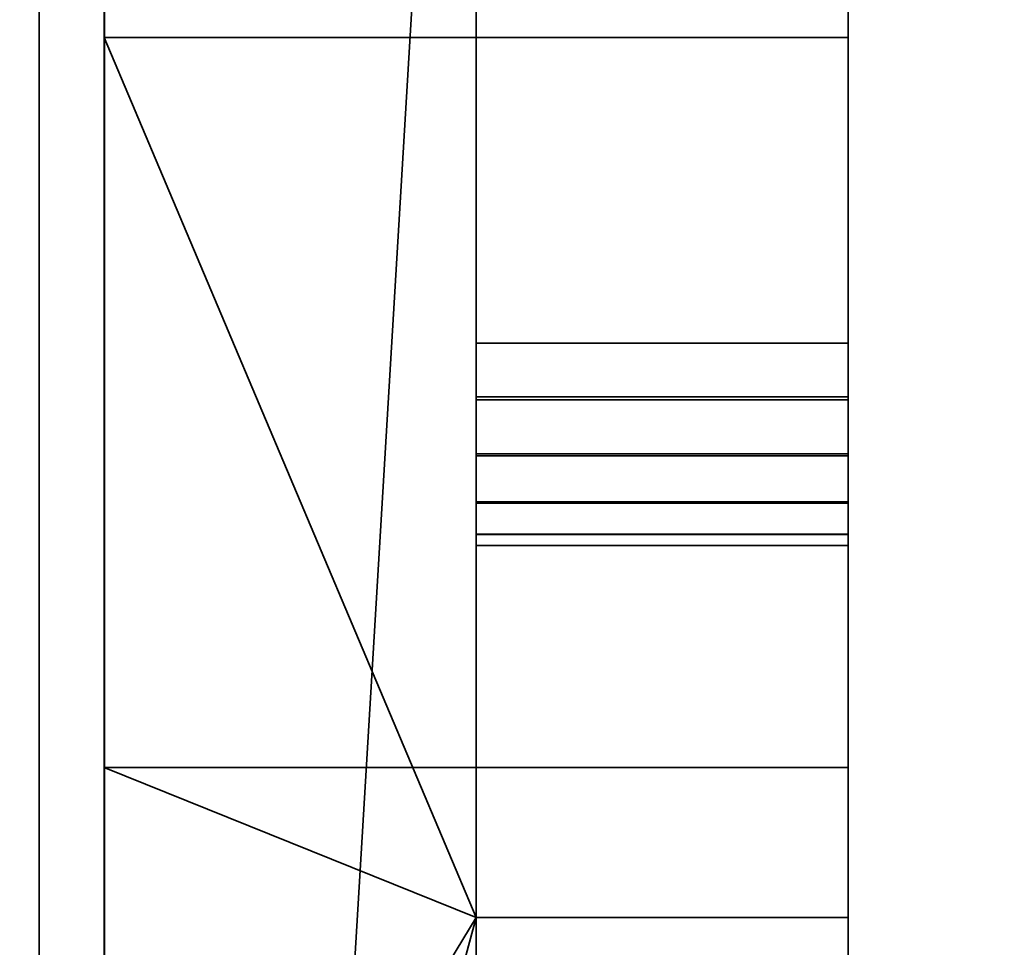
# Model space of a CAD drawing. Header units: millimetres. Extents: x -490 to 6690, y -115 to 132.
# Tile 888 of 1031: x 5476.64 to 5481.94, y 18.39 to 23.38. Entities that reach past the tile are written whole.
import ezdxf

# ---------------------------------------------------------------- set-up
doc = ezdxf.new("R2010")
doc.units = ezdxf.units.MM
doc.layers.add('151', color=7, linetype='Continuous', true_color=0xffffff)

# ---------------------------------------------------------------- blocks, each defined once
blk = doc.blocks.new('UG_SURFACE_332')
at = {"layer": '151', "color": 46, "linetype": 'Continuous', "lineweight": 35}
for points in [[(5479.1002, 34.4568, 1167.6), (5479.1002, 18.55, 1167.6), (5479.1002, 27.7302, 1165.4453), (5479.1002, 28.7698, 1165.4453)], [(5479.1002, 29.2668, 1160.7162), (5479.1002, 28.25, 1160.5), (5479.1002, 18.55, 1158.4001), (5479.1002, 34.4568, 1158.4001)], [(5479.1002, 34.4568, 1167.6), (5481.1001, 34.4568, 1167.6), (5481.1001, 18.55, 1167.6), (5479.1002, 18.55, 1167.6)], [(5479.1002, 18.55, 1158.4001), (5481.1001, 18.55, 1158.4001), (5481.1001, 34.4568, 1158.4001), (5479.1002, 34.4568, 1158.4001)], [(5481.1001, 18.55, 1167.6), (5481.1001, 34.4568, 1167.6), (5481.1001, 30.4993, 1169.6), (5481.1001, 21.35, 1169.6)], [(5481.1001, 21.35, 1156.4), (5481.1001, 30.4993, 1156.4), (5481.1001, 34.4568, 1158.4001), (5481.1001, 18.55, 1158.4001)], [(5479.1002, 31.2191, 1170.7493), (5479.1002, 20.55, 1170.4), (5479.1002, 21.35, 1169.6), (5479.1002, 30.4993, 1169.6)], [(5479.1002, 31.2191, 1170.7493), (5479.1002, 27.2654, 1176.065), (5479.1002, 20.55, 1178.8143), (5479.1002, 20.55, 1170.4)], [(5479.1002, 30.4993, 1156.4), (5479.1002, 21.35, 1156.4), (5479.1002, 20.55, 1155.6), (5479.1002, 31.2191, 1155.2508)], [(5479.1002, 20.55, 1155.6), (5479.1002, 20.55, 1147.1857), (5479.1002, 27.2654, 1149.935), (5479.1002, 31.2191, 1155.2508)], [(5479.1002, 21.35, 1169.6), (5481.1001, 21.35, 1169.6), (5481.1001, 30.4993, 1169.6), (5479.1002, 30.4993, 1169.6)], [(5479.1002, 30.4993, 1156.4), (5481.1001, 30.4993, 1156.4), (5481.1001, 21.35, 1156.4), (5479.1002, 21.35, 1156.4)], [(5477.0999, 29.9271, 1149.7847), (5477.0999, 23.283, 1144.9574), (5477.0999, 27.3664, 1158.8429), (5477.0999, 28.25, 1158.7501)], [(5481.1001, 23.283, 1144.9574), (5477.0999, 23.283, 1144.9574), (5477.0999, 29.9271, 1149.7847), (5481.1001, 29.9271, 1149.7847)], [(5481.1001, 27.2654, 1149.935), (5481.1001, 21.6379, 1146.4393), (5481.1001, 23.283, 1144.9574), (5481.1001, 29.9271, 1149.7847)], [(5477.0999, 19.3563, 1182.3184), (5477.0999, 26.8588, 1178.9781), (5477.0999, 28.25, 1167.25), (5477.0999, 26.5214, 1166.8825)], [(5479.1002, 18.55, 1158.4001), (5479.1002, 28.25, 1160.5), (5479.1002, 27.2332, 1160.7162)], [(5479.1002, 18.55, 1167.6), (5479.1002, 26.7805, 1165.0225), (5479.1002, 27.7302, 1165.4453)], [(5477.0999, 23.283, 1144.9574), (5477.0999, 15.25, 1143.25), (5477.0999, 25.7519, 1159.5616), (5477.0999, 27.3664, 1158.8429)], [(5479.1002, 20.55, 1178.8143), (5479.1002, 27.2654, 1176.065), (5479.1002, 21.6379, 1179.5607)], [(5479.1002, 27.2654, 1176.065), (5481.1001, 27.2654, 1176.065), (5481.1001, 21.6379, 1179.5607), (5479.1002, 21.6379, 1179.5607)], [(5479.1002, 21.6379, 1146.4393), (5479.1002, 27.2654, 1149.935), (5479.1002, 20.55, 1147.1857)], [(5479.1002, 21.6379, 1146.4393), (5481.1001, 21.6379, 1146.4393), (5481.1001, 27.2654, 1149.935), (5479.1002, 27.2654, 1149.935)], [(5479.1002, 27.2332, 1160.7162), (5479.1002, 26.3921, 1161.3271), (5479.1002, 18.55, 1158.4001)], [(5481.1001, 26.8588, 1178.9781), (5481.1001, 19.3563, 1182.3184), (5481.1001, 21.6379, 1179.5607), (5481.1001, 27.2654, 1176.065)], [(5481.1001, 26.8588, 1178.9781), (5477.0999, 26.8588, 1178.9781), (5477.0999, 19.3563, 1182.3184), (5481.1001, 19.3563, 1182.3184)], [(5479.1002, 26.0849, 1164.25), (5479.1002, 26.7805, 1165.0225), (5479.1002, 18.55, 1167.6)], [(5477.0999, 11.1437, 1182.3184), (5477.0999, 19.3563, 1182.3184), (5477.0999, 26.5214, 1166.8825), (5477.0999, 25.0916, 1165.8438)], [(5479.1002, 7.25, 1158.4001), (5479.1002, 18.55, 1158.4001), (5479.1002, 26.3921, 1161.3271), (5479.1002, 25.8724, 1162.2275)], [(5479.1002, 18.55, 1167.6), (5479.1002, 7.25, 1158.4001), (5479.1002, 25.7637, 1163.2613), (5479.1002, 26.0849, 1164.25)], [(5479.1002, 7.25, 1158.4001), (5479.1002, 25.8724, 1162.2275), (5479.1002, 25.7637, 1163.2613)], [(5477.0999, 24.5694, 1160.875), (5477.0999, 25.7519, 1159.5616), (5477.0999, 15.25, 1143.25), (5477.0999, 7.217, 1144.9574)], [(5477.0999, 3.6412, 1178.9781), (5477.0999, 11.1437, 1182.3184), (5477.0999, 25.0916, 1165.8438), (5477.0999, 24.208, 1164.3133)], [(5477.0999, 0.5729, 1149.7847), (5477.0999, -3.5334, 1156.8969), (5477.0999, 24.0233, 1162.5557), (5477.0999, 24.5694, 1160.875)], [(5477.0999, 7.217, 1144.9574), (5477.0999, 0.5729, 1149.7847), (5477.0999, 24.5694, 1160.875)], [(5477.0999, 24.208, 1164.3133), (5477.0999, -1.854, 1172.875), (5477.0999, 3.6412, 1178.9781)], [(5477.0999, -4.3918, 1165.0645), (5477.0999, -1.854, 1172.875), (5477.0999, 24.208, 1164.3133), (5477.0999, 24.0233, 1162.5557)], [(5477.0999, 24.0233, 1162.5557), (5477.0999, -3.5334, 1156.8969), (5477.0999, -4.3918, 1165.0645)], [(5477.0999, 15.25, 1143.25), (5477.0999, 23.283, 1144.9574), (5479.1002, 18.55, 1143.5276)], [(5477.0999, 23.283, 1144.9574), (5481.1001, 23.283, 1144.9574), (5481.1001, 18.55, 1143.5276), (5479.1002, 18.55, 1143.5276)], [(5481.1001, 21.6379, 1146.4393), (5481.1001, 21.3343, 1146.3858), (5481.1001, 18.55, 1143.5276), (5481.1001, 23.283, 1144.9574)], [(5479.1002, 20.55, 1178.8143), (5479.1002, 21.6379, 1179.5607), (5479.1002, 21.3343, 1179.6142), (5479.1002, 21.033, 1179.5489)], [(5479.1002, 21.6379, 1179.5607), (5481.1001, 21.6379, 1179.5607), (5481.1001, 21.3343, 1179.6142), (5479.1002, 21.3343, 1179.6142)], [(5479.1002, 21.033, 1146.4511), (5479.1002, 21.3343, 1146.3858), (5479.1002, 21.6379, 1146.4393), (5479.1002, 20.55, 1147.1857)], [(5479.1002, 21.3343, 1146.3858), (5481.1001, 21.3343, 1146.3858), (5481.1001, 21.6379, 1146.4393), (5479.1002, 21.6379, 1146.4393)], [(5481.1001, 19.3563, 1182.3184), (5481.1001, 21.3343, 1179.6142), (5481.1001, 21.6379, 1179.5607)], [(5479.1002, 21.0439, 1169.6609), (5479.1002, 21.35, 1169.6), (5479.1002, 20.55, 1170.4)], [(5479.1002, 21.0439, 1169.6609), (5481.1001, 21.0439, 1169.6609), (5481.1001, 21.35, 1169.6), (5479.1002, 21.35, 1169.6)], [(5479.1002, 20.55, 1155.6), (5479.1002, 21.35, 1156.4), (5479.1002, 21.0439, 1156.339)], [(5479.1002, 21.35, 1156.4), (5481.1001, 21.35, 1156.4), (5481.1001, 21.0439, 1156.339), (5479.1002, 21.0439, 1156.339)], [(5481.1001, 21.35, 1169.6), (5481.1001, 21.0439, 1169.6609), (5481.1001, 18.55, 1167.6)], [(5481.1001, 18.55, 1158.4001), (5481.1001, 21.0439, 1156.339), (5481.1001, 21.35, 1156.4)], [(5479.1002, 21.3343, 1179.6142), (5481.1001, 21.3343, 1179.6142), (5481.1001, 21.033, 1179.5489), (5479.1002, 21.033, 1179.5489)], [(5479.1002, 21.033, 1146.4511), (5481.1001, 21.033, 1146.4511), (5481.1001, 21.3343, 1146.3858), (5479.1002, 21.3343, 1146.3858)], [(5481.1001, 21.033, 1179.5489), (5481.1001, 21.3343, 1179.6142), (5481.1001, 19.3563, 1182.3184)], [(5481.1001, 18.55, 1143.5276), (5481.1001, 21.3343, 1146.3858), (5481.1001, 21.033, 1146.4511)], [(5479.1002, 20.55, 1170.4), (5479.1002, 20.6109, 1170.0939), (5479.1002, 20.7843, 1169.8343), (5479.1002, 21.0439, 1169.6609)], [(5479.1002, 20.7843, 1169.8343), (5481.1001, 20.7843, 1169.8343), (5481.1001, 21.0439, 1169.6609), (5479.1002, 21.0439, 1169.6609)], [(5479.1002, 21.0439, 1156.339), (5479.1002, 20.7843, 1156.1657), (5479.1002, 20.6109, 1155.9062), (5479.1002, 20.55, 1155.6)], [(5479.1002, 21.0439, 1156.339), (5481.1001, 21.0439, 1156.339), (5481.1001, 20.7843, 1156.1657), (5479.1002, 20.7843, 1156.1657)], [(5479.1002, 21.033, 1179.5489), (5479.1002, 20.7788, 1179.3745), (5479.1002, 20.6094, 1179.1168), (5479.1002, 20.55, 1178.8143)], [(5479.1002, 21.033, 1179.5489), (5481.1001, 21.033, 1179.5489), (5481.1001, 20.7788, 1179.3745), (5479.1002, 20.7788, 1179.3745)], [(5479.1002, 20.55, 1147.1857), (5479.1002, 20.6094, 1146.8831), (5479.1002, 20.7788, 1146.6256), (5479.1002, 21.033, 1146.4511)], [(5479.1002, 20.7788, 1146.6256), (5481.1001, 20.7788, 1146.6256), (5481.1001, 21.033, 1146.4511), (5479.1002, 21.033, 1146.4511)], [(5481.1001, 21.0439, 1169.6609), (5481.1001, 20.7843, 1169.8343), (5481.1001, 18.55, 1167.6)], [(5481.1001, 18.55, 1158.4001), (5481.1001, 20.7843, 1156.1657), (5481.1001, 21.0439, 1156.339)], [(5481.1001, 19.3563, 1182.3184), (5481.1001, 18.55, 1182.4723), (5481.1001, 20.7788, 1179.3745), (5481.1001, 21.033, 1179.5489)], [(5481.1001, 21.033, 1146.4511), (5481.1001, 20.7788, 1146.6256), (5481.1001, 18.55, 1143.5276)], [(5479.1002, 20.6109, 1170.0939), (5481.1001, 20.6109, 1170.0939), (5481.1001, 20.7843, 1169.8343), (5479.1002, 20.7843, 1169.8343)], [(5479.1002, 20.7843, 1156.1657), (5481.1001, 20.7843, 1156.1657), (5481.1001, 20.6109, 1155.9062), (5479.1002, 20.6109, 1155.9062)], [(5479.1002, 20.7788, 1179.3745), (5481.1001, 20.7788, 1179.3745), (5481.1001, 20.6094, 1179.1168), (5479.1002, 20.6094, 1179.1168)], [(5479.1002, 20.6094, 1146.8831), (5481.1001, 20.6094, 1146.8831), (5481.1001, 20.7788, 1146.6256), (5479.1002, 20.7788, 1146.6256)], [(5481.1001, 18.55, 1167.6), (5481.1001, 20.7843, 1169.8343), (5481.1001, 20.6109, 1170.0939)], [(5481.1001, 20.6109, 1155.9062), (5481.1001, 20.7843, 1156.1657), (5481.1001, 18.55, 1158.4001)], [(5481.1001, 18.55, 1182.4723), (5481.1001, 20.6094, 1179.1168), (5481.1001, 20.7788, 1179.3745)], [(5481.1001, 20.7788, 1146.6256), (5481.1001, 20.6094, 1146.8831), (5481.1001, 18.55, 1143.5276)], [(5479.1002, 20.55, 1170.4), (5481.1001, 20.55, 1170.4), (5481.1001, 20.6109, 1170.0939), (5479.1002, 20.6109, 1170.0939)], [(5479.1002, 20.6109, 1155.9062), (5481.1001, 20.6109, 1155.9062), (5481.1001, 20.55, 1155.6), (5479.1002, 20.55, 1155.6)], [(5479.1002, 20.6094, 1179.1168), (5481.1001, 20.6094, 1179.1168), (5481.1001, 20.55, 1178.8143), (5479.1002, 20.55, 1178.8143)], [(5479.1002, 20.55, 1147.1857), (5481.1001, 20.55, 1147.1857), (5481.1001, 20.6094, 1146.8831), (5479.1002, 20.6094, 1146.8831)], [(5481.1001, 18.55, 1167.6), (5481.1001, 20.6109, 1170.0939), (5481.1001, 20.55, 1170.4)], [(5481.1001, 20.55, 1155.6), (5481.1001, 20.6109, 1155.9062), (5481.1001, 18.55, 1158.4001)], [(5481.1001, 20.55, 1178.8143), (5481.1001, 20.6094, 1179.1168), (5481.1001, 18.55, 1182.4723)], [(5481.1001, 18.55, 1143.5276), (5481.1001, 20.6094, 1146.8831), (5481.1001, 20.55, 1147.1857)], [(5479.1002, 20.55, 1178.8143), (5481.1001, 20.55, 1178.8143), (5481.1001, 20.55, 1170.4), (5479.1002, 20.55, 1170.4)], [(5479.1002, 20.55, 1155.6), (5481.1001, 20.55, 1155.6), (5481.1001, 20.55, 1147.1857), (5479.1002, 20.55, 1147.1857)], [(5481.1001, 18.55, 1182.4723), (5481.1001, 18.55, 1167.6), (5481.1001, 20.55, 1170.4), (5481.1001, 20.55, 1178.8143)], [(5481.1001, 20.55, 1147.1857), (5481.1001, 20.55, 1155.6), (5481.1001, 18.55, 1158.4001), (5481.1001, 18.55, 1143.5276)], [(5479.1002, 18.55, 1182.4723), (5477.0999, 19.3563, 1182.3184), (5477.0999, 11.1437, 1182.3184)], [(5479.1002, 18.55, 1182.4723), (5481.1001, 18.55, 1182.4723), (5481.1001, 19.3563, 1182.3184), (5477.0999, 19.3563, 1182.3184)], [(5477.0999, 11.1437, 1182.3184), (5479.1002, 11.1437, 1182.3184), (5479.1002, 18.55, 1182.4723)], [(5479.1002, 18.55, 1143.5276), (5479.1002, 15.25, 1143.25), (5477.0999, 15.25, 1143.25)], [(5479.1002, 7.25, 1158.4001), (5479.1002, 18.55, 1167.6), (5479.1002, 7.25, 1167.6)], [(5479.1002, 18.55, 1167.6), (5479.1002, 18.55, 1182.4723), (5479.1002, 11.1437, 1182.3184)], [(5479.1002, 18.55, 1158.4001), (5479.1002, 7.25, 1158.4001), (5479.1002, 7.25, 1144.9428), (5479.1002, 15.25, 1143.25)], [(5479.1002, 11.1437, 1182.3184), (5479.1002, 7.25, 1181.0572), (5479.1002, 7.25, 1167.6), (5479.1002, 18.55, 1167.6)], [(5479.1002, 15.25, 1143.25), (5479.1002, 18.55, 1143.5276), (5479.1002, 18.55, 1158.4001)], [(5479.1002, 18.55, 1167.6), (5481.1001, 18.55, 1167.6), (5481.1001, 18.55, 1182.4723), (5479.1002, 18.55, 1182.4723)], [(5479.1002, 18.55, 1143.5276), (5481.1001, 18.55, 1143.5276), (5481.1001, 18.55, 1158.4001), (5479.1002, 18.55, 1158.4001)]]:
    blk.add_3dface(points, dxfattribs=at)
blk = doc.blocks.new('UG_SURFACE_349')
at = {"layer": '151', "color": 252, "linetype": 'Continuous', "lineweight": 35}
for points in [[(5481.1001, 12.25, 1167.1), (5481.1001, 29.15, 1167.1), (5479.1002, 29.15, 1167.1), (5479.1002, 12.25, 1167.1)], [(5481.1001, 12.25, 1158.9), (5479.1002, 12.25, 1158.9), (5479.1002, 29.15, 1158.9), (5481.1001, 29.15, 1158.9)], [(5479.1002, 27, 1160.8349), (5479.1002, 27.9887, 1160.5136), (5479.1002, 29.15, 1158.9), (5479.1002, 12.25, 1158.9)], [(5479.1002, 27.9887, 1165.4863), (5479.1002, 12.25, 1167.1), (5479.1002, 29.15, 1167.1)], [(5481.1001, 12.25, 1158.9), (5481.1001, 29.15, 1158.9), (5481.1001, 27.9887, 1160.5136), (5481.1001, 27, 1160.8349)], [(5481.1001, 27, 1165.1651), (5481.1001, 27.9887, 1165.4863), (5481.1001, 29.15, 1167.1), (5481.1001, 12.25, 1167.1)], [(5479.1002, 12.25, 1167.1), (5479.1002, 27.9887, 1165.4863), (5479.1002, 27, 1165.1651)], [(5479.1002, 12.25, 1158.9), (5479.1002, 26.2275, 1161.5305), (5479.1002, 27, 1160.8349)], [(5479.1002, 27, 1165.1651), (5479.1002, 26.2275, 1164.4695), (5479.1002, 12.25, 1167.1)], [(5481.1001, 12.25, 1167.1), (5481.1001, 26.2275, 1164.4695), (5481.1001, 27, 1165.1651)], [(5481.1001, 27, 1160.8349), (5481.1001, 26.2275, 1161.5305), (5481.1001, 12.25, 1158.9)], [(5479.1002, 25.8046, 1162.4802), (5479.1002, 26.2275, 1161.5305), (5479.1002, 12.25, 1158.9)], [(5479.1002, 26.2275, 1164.4695), (5479.1002, 25.8046, 1163.5197), (5479.1002, 7.25, 1167.1), (5479.1002, 12.25, 1167.1)], [(5481.1001, 12.25, 1158.9), (5481.1001, 26.2275, 1161.5305), (5481.1001, 25.8046, 1162.4802)], [(5481.1001, 25.8046, 1163.5197), (5481.1001, 26.2275, 1164.4695), (5481.1001, 12.25, 1167.1)], [(5479.1002, 12.25, 1158.9), (5479.1002, 25.8046, 1163.5197), (5479.1002, 25.8046, 1162.4802)], [(5479.1002, 7.25, 1158.9), (5479.1002, 25.8046, 1163.5197), (5479.1002, 12.25, 1158.9)], [(5479.1002, 7.25, 1167.1), (5479.1002, 25.8046, 1163.5197), (5479.1002, 7.25, 1158.9)], [(5481.1001, 12.25, 1167.1), (5481.1001, 12.25, 1158.9), (5481.1001, 25.8046, 1162.4802), (5481.1001, 25.8046, 1163.5197)]]:
    blk.add_3dface(points, dxfattribs=at)
blk = doc.blocks.new('UG_SURFACE_353')
at = {"layer": '151', "color": 252, "linetype": 'Continuous', "lineweight": 35}
for points in [[(5481.1001, 12.25, 1021.1), (5481.1001, 29.15, 1021.1), (5479.1002, 29.15, 1021.1), (5479.1002, 12.25, 1021.1)], [(5481.1001, 12.25, 1012.9), (5479.1002, 12.25, 1012.9), (5479.1002, 29.15, 1012.9), (5481.1001, 29.15, 1012.9)], [(5479.1002, 27, 1014.8349), (5479.1002, 27.9887, 1014.5137), (5479.1002, 29.15, 1012.9), (5479.1002, 12.25, 1012.9)], [(5479.1002, 27.9887, 1019.4863), (5479.1002, 12.25, 1021.1), (5479.1002, 29.15, 1021.1)], [(5481.1001, 12.25, 1012.9), (5481.1001, 29.15, 1012.9), (5481.1001, 27.9887, 1014.5137), (5481.1001, 27, 1014.8349)], [(5481.1001, 27, 1019.165), (5481.1001, 27.9887, 1019.4863), (5481.1001, 29.15, 1021.1), (5481.1001, 12.25, 1021.1)], [(5479.1002, 12.25, 1021.1), (5479.1002, 27.9887, 1019.4863), (5479.1002, 27, 1019.165)], [(5479.1002, 12.25, 1012.9), (5479.1002, 26.2275, 1015.5306), (5479.1002, 27, 1014.8349)], [(5479.1002, 27, 1019.165), (5479.1002, 26.2275, 1018.4695), (5479.1002, 12.25, 1021.1)], [(5481.1001, 12.25, 1021.1), (5481.1001, 26.2275, 1018.4695), (5481.1001, 27, 1019.165)], [(5481.1001, 27, 1014.8349), (5481.1001, 26.2275, 1015.5306), (5481.1001, 12.25, 1012.9)], [(5479.1002, 25.8046, 1016.4802), (5479.1002, 26.2275, 1015.5306), (5479.1002, 12.25, 1012.9)], [(5479.1002, 26.2275, 1018.4695), (5479.1002, 25.8046, 1017.5198), (5479.1002, 7.25, 1021.1), (5479.1002, 12.25, 1021.1)], [(5481.1001, 12.25, 1012.9), (5481.1001, 26.2275, 1015.5306), (5481.1001, 25.8046, 1016.4802)], [(5481.1001, 25.8046, 1017.5198), (5481.1001, 26.2275, 1018.4695), (5481.1001, 12.25, 1021.1)], [(5479.1002, 12.25, 1012.9), (5479.1002, 25.8046, 1017.5198), (5479.1002, 25.8046, 1016.4802)], [(5479.1002, 7.25, 1012.9), (5479.1002, 25.8046, 1017.5198), (5479.1002, 12.25, 1012.9)], [(5479.1002, 7.25, 1021.1), (5479.1002, 25.8046, 1017.5198), (5479.1002, 7.25, 1012.9)], [(5481.1001, 12.25, 1021.1), (5481.1001, 12.25, 1012.9), (5481.1001, 25.8046, 1016.4802), (5481.1001, 25.8046, 1017.5198)]]:
    blk.add_3dface(points, dxfattribs=at)
blk = doc.blocks.new('UG_SURFACE_366')
at = {"layer": '151', "color": 254, "linetype": 'Continuous', "lineweight": 35}
for points in [[(5476.7499, 111.75, 2030.2501), (5482.5001, 21, 2024.4999), (5482.5001, 86, 2024.4999)], [(5482.5001, 21, 2024.4999), (5476.7499, 111.75, 2030.2501), (5476.7499, -10, 2030.2501)], [(5476.7499, -10, -8), (5476.7499, 111.75, -8), (5482.5001, 111.75, -8), (5482.5001, 86, -8)], [(5476.7499, 111.75, 2030.2501), (5476.7499, 111.75, -8), (5476.7499, -10, -8), (5476.7499, -10, 2030.2501)], [(5476.7499, -10, -8), (5482.5001, 86, -8), (5482.5001, 21, -8)], [(5476.7499, -10, 2030.2501), (5480.5002, -10, 2026.5), (5482.5001, -8, 2024.4999), (5482.5001, 21, 2024.4999)], [(5482.5001, 21, -8), (5482.5001, -8, -8), (5480.5002, -10, -8), (5476.7499, -10, -8)]]:
    blk.add_3dface(points, dxfattribs=at)
blk = doc.blocks.new('UG_SURFACE_369')
at = {"layer": '151', "color": 254, "linetype": 'Continuous', "lineweight": 35}
for points in [[(6523.2501, 111.75, 2030.2501), (5476.7499, 111.75, 2030.2501), (5476.7499, -10, 2030.2501), (6523.2501, -10, 2030.2501)], [(5476.7499, -10, 2030.2501), (5476.7499, 111.75, 2030.2501), (5482.5001, 21, 2024.4999)], [(5482.5001, 86, 2024.4999), (5482.5001, 21, 2024.4999), (5476.7499, 111.75, 2030.2501)], [(5482.5001, 21, 2024.4999), (5482.5001, -8, 2024.4999), (5480.5002, -10, 2026.5), (5476.7499, -10, 2030.2501)]]:
    blk.add_3dface(points, dxfattribs=at)
blk = doc.blocks.new('UG_SURFACE_377')
at = {"layer": '151', "color": 46, "linetype": 'Continuous', "lineweight": 35}
for points in [[(5479.1002, 34.4568, 1021.6), (5479.1002, 18.55, 1021.6), (5479.1002, 27.7302, 1019.4454), (5479.1002, 28.7698, 1019.4454)], [(5479.1002, 29.2668, 1014.7161), (5479.1002, 28.25, 1014.5), (5479.1002, 18.55, 1012.4), (5479.1002, 34.4568, 1012.4)], [(5479.1002, 34.4568, 1021.6), (5481.1001, 34.4568, 1021.6), (5481.1001, 18.55, 1021.6), (5479.1002, 18.55, 1021.6)], [(5479.1002, 18.55, 1012.4), (5481.1001, 18.55, 1012.4), (5481.1001, 34.4568, 1012.4), (5479.1002, 34.4568, 1012.4)], [(5481.1001, 18.55, 1021.6), (5481.1001, 34.4568, 1021.6), (5481.1001, 30.4993, 1023.6), (5481.1001, 21.35, 1023.6)], [(5481.1001, 21.35, 1010.4001), (5481.1001, 30.4993, 1010.4001), (5481.1001, 34.4568, 1012.4), (5481.1001, 18.55, 1012.4)], [(5479.1002, 31.2191, 1024.7493), (5479.1002, 20.55, 1024.4), (5479.1002, 21.35, 1023.6), (5479.1002, 30.4993, 1023.6)], [(5479.1002, 31.2191, 1024.7493), (5479.1002, 27.2654, 1030.0649), (5479.1002, 20.55, 1032.8143), (5479.1002, 20.55, 1024.4)], [(5479.1002, 30.4993, 1010.4001), (5479.1002, 21.35, 1010.4001), (5479.1002, 20.55, 1009.6), (5479.1002, 31.2191, 1009.2508)], [(5479.1002, 20.55, 1009.6), (5479.1002, 20.55, 1001.1857), (5479.1002, 27.2654, 1003.935), (5479.1002, 31.2191, 1009.2508)], [(5479.1002, 21.35, 1023.6), (5481.1001, 21.35, 1023.6), (5481.1001, 30.4993, 1023.6), (5479.1002, 30.4993, 1023.6)], [(5479.1002, 30.4993, 1010.4001), (5481.1001, 30.4993, 1010.4001), (5481.1001, 21.35, 1010.4001), (5479.1002, 21.35, 1010.4001)], [(5477.0999, 29.9271, 1003.7847), (5477.0999, 23.283, 998.9575), (5477.0999, 27.3664, 1012.8429), (5477.0999, 28.25, 1012.75)], [(5481.1001, 23.283, 998.9575), (5477.0999, 23.283, 998.9575), (5477.0999, 29.9271, 1003.7847), (5481.1001, 29.9271, 1003.7847)], [(5481.1001, 27.2654, 1003.935), (5481.1001, 21.6379, 1000.4393), (5481.1001, 23.283, 998.9575), (5481.1001, 29.9271, 1003.7847)], [(5477.0999, 19.3563, 1036.3184), (5477.0999, 26.8588, 1032.9781), (5477.0999, 28.25, 1021.25), (5477.0999, 26.5214, 1020.8826)], [(5479.1002, 18.55, 1012.4), (5479.1002, 28.25, 1014.5), (5479.1002, 27.2332, 1014.7161)], [(5479.1002, 18.55, 1021.6), (5479.1002, 26.7805, 1019.0226), (5479.1002, 27.7302, 1019.4454)], [(5477.0999, 23.283, 998.9575), (5477.0999, 15.25, 997.25), (5477.0999, 25.7519, 1013.5617), (5477.0999, 27.3664, 1012.8429)], [(5479.1002, 20.55, 1032.8143), (5479.1002, 27.2654, 1030.0649), (5479.1002, 21.6379, 1033.5608)], [(5479.1002, 27.2654, 1030.0649), (5481.1001, 27.2654, 1030.0649), (5481.1001, 21.6379, 1033.5608), (5479.1002, 21.6379, 1033.5608)], [(5479.1002, 21.6379, 1000.4393), (5479.1002, 27.2654, 1003.935), (5479.1002, 20.55, 1001.1857)], [(5479.1002, 21.6379, 1000.4393), (5481.1001, 21.6379, 1000.4393), (5481.1001, 27.2654, 1003.935), (5479.1002, 27.2654, 1003.935)], [(5479.1002, 27.2332, 1014.7161), (5479.1002, 26.3921, 1015.3272), (5479.1002, 18.55, 1012.4)], [(5481.1001, 26.8588, 1032.9781), (5481.1001, 19.3563, 1036.3184), (5481.1001, 21.6379, 1033.5608), (5481.1001, 27.2654, 1030.0649)], [(5481.1001, 26.8588, 1032.9781), (5477.0999, 26.8588, 1032.9781), (5477.0999, 19.3563, 1036.3184), (5481.1001, 19.3563, 1036.3184)], [(5479.1002, 26.0849, 1018.25), (5479.1002, 26.7805, 1019.0226), (5479.1002, 18.55, 1021.6)], [(5477.0999, 11.1437, 1036.3184), (5477.0999, 19.3563, 1036.3184), (5477.0999, 26.5214, 1020.8826), (5477.0999, 25.0916, 1019.8438)], [(5479.1002, 7.25, 1012.4), (5479.1002, 18.55, 1012.4), (5479.1002, 26.3921, 1015.3272), (5479.1002, 25.8724, 1016.2275)], [(5479.1002, 18.55, 1021.6), (5479.1002, 7.25, 1012.4), (5479.1002, 25.7637, 1017.2613), (5479.1002, 26.0849, 1018.25)], [(5479.1002, 7.25, 1012.4), (5479.1002, 25.8724, 1016.2275), (5479.1002, 25.7637, 1017.2613)], [(5477.0999, 24.5694, 1014.8751), (5477.0999, 25.7519, 1013.5617), (5477.0999, 15.25, 997.25), (5477.0999, 7.217, 998.9575)], [(5477.0999, 3.6412, 1032.9781), (5477.0999, 11.1437, 1036.3184), (5477.0999, 25.0916, 1019.8438), (5477.0999, 24.208, 1018.3133)], [(5477.0999, 0.5729, 1003.7847), (5477.0999, -3.5334, 1010.8969), (5477.0999, 24.0233, 1016.5558), (5477.0999, 24.5694, 1014.8751)], [(5477.0999, 7.217, 998.9575), (5477.0999, 0.5729, 1003.7847), (5477.0999, 24.5694, 1014.8751)], [(5477.0999, 24.208, 1018.3133), (5477.0999, -1.854, 1026.875), (5477.0999, 3.6412, 1032.9781)], [(5477.0999, -4.3918, 1019.0644), (5477.0999, -1.854, 1026.875), (5477.0999, 24.208, 1018.3133), (5477.0999, 24.0233, 1016.5558)], [(5477.0999, 24.0233, 1016.5558), (5477.0999, -3.5334, 1010.8969), (5477.0999, -4.3918, 1019.0644)], [(5477.0999, 15.25, 997.25), (5477.0999, 23.283, 998.9575), (5479.1002, 18.55, 997.5277)], [(5477.0999, 23.283, 998.9575), (5481.1001, 23.283, 998.9575), (5481.1001, 18.55, 997.5277), (5479.1002, 18.55, 997.5277)], [(5481.1001, 21.6379, 1000.4393), (5481.1001, 21.3343, 1000.3859), (5481.1001, 18.55, 997.5277), (5481.1001, 23.283, 998.9575)], [(5479.1002, 20.55, 1032.8143), (5479.1002, 21.6379, 1033.5608), (5479.1002, 21.3343, 1033.6142), (5479.1002, 21.033, 1033.5488)], [(5479.1002, 21.6379, 1033.5608), (5481.1001, 21.6379, 1033.5608), (5481.1001, 21.3343, 1033.6142), (5479.1002, 21.3343, 1033.6142)], [(5479.1002, 21.033, 1000.4512), (5479.1002, 21.3343, 1000.3859), (5479.1002, 21.6379, 1000.4393), (5479.1002, 20.55, 1001.1857)], [(5479.1002, 21.3343, 1000.3859), (5481.1001, 21.3343, 1000.3859), (5481.1001, 21.6379, 1000.4393), (5479.1002, 21.6379, 1000.4393)], [(5481.1001, 19.3563, 1036.3184), (5481.1001, 21.3343, 1033.6142), (5481.1001, 21.6379, 1033.5608)], [(5479.1002, 21.0439, 1023.6609), (5479.1002, 21.35, 1023.6), (5479.1002, 20.55, 1024.4)], [(5479.1002, 21.0439, 1023.6609), (5481.1001, 21.0439, 1023.6609), (5481.1001, 21.35, 1023.6), (5479.1002, 21.35, 1023.6)], [(5479.1002, 20.55, 1009.6), (5479.1002, 21.35, 1010.4001), (5479.1002, 21.0439, 1010.3391)], [(5479.1002, 21.35, 1010.4001), (5481.1001, 21.35, 1010.4001), (5481.1001, 21.0439, 1010.3391), (5479.1002, 21.0439, 1010.3391)], [(5481.1001, 21.35, 1023.6), (5481.1001, 21.0439, 1023.6609), (5481.1001, 18.55, 1021.6)], [(5481.1001, 18.55, 1012.4), (5481.1001, 21.0439, 1010.3391), (5481.1001, 21.35, 1010.4001)], [(5479.1002, 21.3343, 1033.6142), (5481.1001, 21.3343, 1033.6142), (5481.1001, 21.033, 1033.5488), (5479.1002, 21.033, 1033.5488)], [(5479.1002, 21.033, 1000.4512), (5481.1001, 21.033, 1000.4512), (5481.1001, 21.3343, 1000.3859), (5479.1002, 21.3343, 1000.3859)], [(5481.1001, 21.033, 1033.5488), (5481.1001, 21.3343, 1033.6142), (5481.1001, 19.3563, 1036.3184)], [(5481.1001, 18.55, 997.5277), (5481.1001, 21.3343, 1000.3859), (5481.1001, 21.033, 1000.4512)], [(5479.1002, 20.55, 1024.4), (5479.1002, 20.6109, 1024.0939), (5479.1002, 20.7843, 1023.8343), (5479.1002, 21.0439, 1023.6609)], [(5479.1002, 20.7843, 1023.8343), (5481.1001, 20.7843, 1023.8343), (5481.1001, 21.0439, 1023.6609), (5479.1002, 21.0439, 1023.6609)], [(5479.1002, 21.0439, 1010.3391), (5479.1002, 20.7843, 1010.1657), (5479.1002, 20.6109, 1009.9062), (5479.1002, 20.55, 1009.6)], [(5479.1002, 21.0439, 1010.3391), (5481.1001, 21.0439, 1010.3391), (5481.1001, 20.7843, 1010.1657), (5479.1002, 20.7843, 1010.1657)], [(5479.1002, 21.033, 1033.5488), (5479.1002, 20.7788, 1033.3744), (5479.1002, 20.6094, 1033.1168), (5479.1002, 20.55, 1032.8143)], [(5479.1002, 21.033, 1033.5488), (5481.1001, 21.033, 1033.5488), (5481.1001, 20.7788, 1033.3744), (5479.1002, 20.7788, 1033.3744)], [(5479.1002, 20.55, 1001.1857), (5479.1002, 20.6094, 1000.8832), (5479.1002, 20.7788, 1000.6256), (5479.1002, 21.033, 1000.4512)], [(5479.1002, 20.7788, 1000.6256), (5481.1001, 20.7788, 1000.6256), (5481.1001, 21.033, 1000.4512), (5479.1002, 21.033, 1000.4512)], [(5481.1001, 21.0439, 1023.6609), (5481.1001, 20.7843, 1023.8343), (5481.1001, 18.55, 1021.6)], [(5481.1001, 18.55, 1012.4), (5481.1001, 20.7843, 1010.1657), (5481.1001, 21.0439, 1010.3391)], [(5481.1001, 19.3563, 1036.3184), (5481.1001, 18.55, 1036.4723), (5481.1001, 20.7788, 1033.3744), (5481.1001, 21.033, 1033.5488)], [(5481.1001, 21.033, 1000.4512), (5481.1001, 20.7788, 1000.6256), (5481.1001, 18.55, 997.5277)], [(5479.1002, 20.6109, 1024.0939), (5481.1001, 20.6109, 1024.0939), (5481.1001, 20.7843, 1023.8343), (5479.1002, 20.7843, 1023.8343)], [(5479.1002, 20.7843, 1010.1657), (5481.1001, 20.7843, 1010.1657), (5481.1001, 20.6109, 1009.9062), (5479.1002, 20.6109, 1009.9062)], [(5479.1002, 20.7788, 1033.3744), (5481.1001, 20.7788, 1033.3744), (5481.1001, 20.6094, 1033.1168), (5479.1002, 20.6094, 1033.1168)], [(5479.1002, 20.6094, 1000.8832), (5481.1001, 20.6094, 1000.8832), (5481.1001, 20.7788, 1000.6256), (5479.1002, 20.7788, 1000.6256)], [(5481.1001, 18.55, 1021.6), (5481.1001, 20.7843, 1023.8343), (5481.1001, 20.6109, 1024.0939)], [(5481.1001, 20.6109, 1009.9062), (5481.1001, 20.7843, 1010.1657), (5481.1001, 18.55, 1012.4)], [(5481.1001, 18.55, 1036.4723), (5481.1001, 20.6094, 1033.1168), (5481.1001, 20.7788, 1033.3744)], [(5481.1001, 20.7788, 1000.6256), (5481.1001, 20.6094, 1000.8832), (5481.1001, 18.55, 997.5277)], [(5479.1002, 20.55, 1024.4), (5481.1001, 20.55, 1024.4), (5481.1001, 20.6109, 1024.0939), (5479.1002, 20.6109, 1024.0939)], [(5479.1002, 20.6109, 1009.9062), (5481.1001, 20.6109, 1009.9062), (5481.1001, 20.55, 1009.6), (5479.1002, 20.55, 1009.6)], [(5479.1002, 20.6094, 1033.1168), (5481.1001, 20.6094, 1033.1168), (5481.1001, 20.55, 1032.8143), (5479.1002, 20.55, 1032.8143)], [(5479.1002, 20.55, 1001.1857), (5481.1001, 20.55, 1001.1857), (5481.1001, 20.6094, 1000.8832), (5479.1002, 20.6094, 1000.8832)], [(5481.1001, 18.55, 1021.6), (5481.1001, 20.6109, 1024.0939), (5481.1001, 20.55, 1024.4)], [(5481.1001, 20.55, 1009.6), (5481.1001, 20.6109, 1009.9062), (5481.1001, 18.55, 1012.4)], [(5481.1001, 20.55, 1032.8143), (5481.1001, 20.6094, 1033.1168), (5481.1001, 18.55, 1036.4723)], [(5481.1001, 18.55, 997.5277), (5481.1001, 20.6094, 1000.8832), (5481.1001, 20.55, 1001.1857)], [(5479.1002, 20.55, 1032.8143), (5481.1001, 20.55, 1032.8143), (5481.1001, 20.55, 1024.4), (5479.1002, 20.55, 1024.4)], [(5479.1002, 20.55, 1009.6), (5481.1001, 20.55, 1009.6), (5481.1001, 20.55, 1001.1857), (5479.1002, 20.55, 1001.1857)], [(5481.1001, 18.55, 1036.4723), (5481.1001, 18.55, 1021.6), (5481.1001, 20.55, 1024.4), (5481.1001, 20.55, 1032.8143)], [(5481.1001, 20.55, 1001.1857), (5481.1001, 20.55, 1009.6), (5481.1001, 18.55, 1012.4), (5481.1001, 18.55, 997.5277)], [(5479.1002, 18.55, 1036.4723), (5477.0999, 19.3563, 1036.3184), (5477.0999, 11.1437, 1036.3184)], [(5479.1002, 18.55, 1036.4723), (5481.1001, 18.55, 1036.4723), (5481.1001, 19.3563, 1036.3184), (5477.0999, 19.3563, 1036.3184)], [(5477.0999, 11.1437, 1036.3184), (5479.1002, 11.1437, 1036.3184), (5479.1002, 18.55, 1036.4723)], [(5479.1002, 18.55, 997.5277), (5479.1002, 15.25, 997.25), (5477.0999, 15.25, 997.25)], [(5479.1002, 7.25, 1012.4), (5479.1002, 18.55, 1021.6), (5479.1002, 7.25, 1021.6)], [(5479.1002, 18.55, 1021.6), (5479.1002, 18.55, 1036.4723), (5479.1002, 11.1437, 1036.3184)], [(5479.1002, 18.55, 1012.4), (5479.1002, 7.25, 1012.4), (5479.1002, 7.25, 998.9428), (5479.1002, 15.25, 997.25)], [(5479.1002, 11.1437, 1036.3184), (5479.1002, 7.25, 1035.0572), (5479.1002, 7.25, 1021.6), (5479.1002, 18.55, 1021.6)], [(5479.1002, 15.25, 997.25), (5479.1002, 18.55, 997.5277), (5479.1002, 18.55, 1012.4)], [(5479.1002, 18.55, 1021.6), (5481.1001, 18.55, 1021.6), (5481.1001, 18.55, 1036.4723), (5479.1002, 18.55, 1036.4723)], [(5479.1002, 18.55, 997.5277), (5481.1001, 18.55, 997.5277), (5481.1001, 18.55, 1012.4), (5479.1002, 18.55, 1012.4)]]:
    blk.add_3dface(points, dxfattribs=at)
blk = doc.blocks.new('UG_SURFACE_390')
at = {"layer": '151', "color": 252, "linetype": 'Continuous', "lineweight": 35}
for points in [[(6690.0001, -6.2, 2201.9999), (6690.0001, 113.2, 2201.9999), (5309.9999, 113.2, 2201.9999), (5309.9999, -6.2, 2201.9999)], [(5460, -6.2, 2052), (5460, 113.2, 2052), (6540, 113.2, 2052), (6540, -6.2, 2052)]]:
    blk.add_3dface(points, dxfattribs=at)

msp = doc.modelspace()

# ---------------------------------------------------------------- linework, layer by layer
at = {"layer": '151', "color": 253, "linetype": 'Continuous', "lineweight": -3}
for p, q in [((5476.75, -10, 2030.25), (5476.75, 111.75, 2030.25)), ((5476.75, -10, 2030.25), (5476.75, 111.75, 2030.25)), ((5476.75, -10, -8), (5476.75, 111.75, -8)), ((5479.1, 34.4568, 1158.4), (5479.1, 18.55, 1158.4)), ((5479.1, 18.55, 1167.6), (5479.1, 34.4568, 1167.6)), ((5479.1, 18.55, 1021.6), (5479.1, 34.4568, 1021.6)), ((5479.1, 34.4568, 1012.4), (5479.1, 18.55, 1012.4)), ((5481.1, 18.55, 1158.4), (5481.1, 34.4568, 1158.4)), ((5481.1, 18.55, 1167.6), (5481.1, 34.4568, 1167.6)), ((5481.1, 18.55, 1012.4), (5481.1, 34.4568, 1012.4)), ((5481.1, 18.55, 1021.6), (5481.1, 34.4568, 1021.6)), ((5479.1, 30.4993, 1169.6), (5479.1, 21.35, 1169.6)), ((5479.1, 21.35, 1156.4), (5479.1, 30.4993, 1156.4)), ((5479.1, 21.35, 1010.4), (5479.1, 30.4993, 1010.4)), ((5479.1, 30.4993, 1023.6), (5479.1, 21.35, 1023.6)), ((5481.1, 30.4993, 1169.6), (5481.1, 21.35, 1169.6)), ((5481.1, 21.35, 1156.4), (5481.1, 30.4993, 1156.4)), ((5481.1, 30.4993, 1023.6), (5481.1, 21.35, 1023.6)), ((5481.1, 21.35, 1010.4), (5481.1, 30.4993, 1010.4)), ((5479.1, 12.25, 1167.1), (5479.1, 29.15, 1167.1)), ((5479.1, 12.25, 1158.9), (5479.1, 29.15, 1158.9)), ((5479.1, 12.25, 1012.9), (5479.1, 29.15, 1012.9)), ((5479.1, 12.25, 1021.1), (5479.1, 29.15, 1021.1)), ((5481.1, 29.15, 1167.1), (5481.1, 12.25, 1167.1)), ((5481.1, 29.15, 1158.9), (5481.1, 12.25, 1158.9)), ((5481.1, 29.15, 1021.1), (5481.1, 12.25, 1021.1)), ((5481.1, 29.15, 1012.9), (5481.1, 12.25, 1012.9)), ((5481.1, 21.6379, 1146.4393), (5479.1, 21.6379, 1146.4393)), ((5481.1, 21.6379, 1179.5607), (5479.1, 21.6379, 1179.5607)), ((5481.1, 21.6379, 1033.5607), (5479.1, 21.6379, 1033.5607)), ((5481.1, 21.6379, 1000.4393), (5479.1, 21.6379, 1000.4393)), ((5481.1, 21.35, 1169.6), (5479.1, 21.35, 1169.6)), ((5481.1, 21.35, 1156.4), (5479.1, 21.35, 1156.4)), ((5481.1, 21.35, 1023.6), (5479.1, 21.35, 1023.6)), ((5481.1, 21.35, 1010.4), (5479.1, 21.35, 1010.4)), ((5479.1, 20.55, 1170.4), (5479.1, 20.55, 1178.8143)), ((5481.1, 20.55, 1178.8143), (5479.1, 20.55, 1178.8143)), ((5481.1, 20.55, 1155.6), (5479.1, 20.55, 1155.6)), ((5479.1, 20.55, 1147.1857), (5479.1, 20.55, 1155.6)), ((5481.1, 20.55, 1147.1857), (5479.1, 20.55, 1147.1857)), ((5481.1, 20.55, 1170.4), (5479.1, 20.55, 1170.4)), ((5481.1, 20.55, 1032.8143), (5479.1, 20.55, 1032.8143)), ((5481.1, 20.55, 1009.6), (5479.1, 20.55, 1009.6)), ((5479.1, 20.55, 1001.1857), (5479.1, 20.55, 1009.6)), ((5481.1, 20.55, 1001.1857), (5479.1, 20.55, 1001.1857)), ((5479.1, 20.55, 1024.4), (5479.1, 20.55, 1032.8143)), ((5481.1, 20.55, 1024.4), (5479.1, 20.55, 1024.4)), ((5481.1, 20.55, 1147.1857), (5481.1, 20.55, 1155.6)), ((5481.1, 20.55, 1170.4), (5481.1, 20.55, 1178.8143)), ((5481.1, 20.55, 1024.4), (5481.1, 20.55, 1032.8143)), ((5481.1, 20.55, 1001.1857), (5481.1, 20.55, 1009.6)), ((5479.1, 18.55, 1158.4), (5479.1, 18.55, 1143.5276)), ((5481.1, 18.55, 1182.4724), (5479.1, 18.55, 1182.4724)), ((5481.1, 18.55, 1158.4), (5479.1, 18.55, 1158.4)), ((5481.1, 18.55, 1143.5276), (5479.1, 18.55, 1143.5276)), ((5481.1, 18.55, 1167.6), (5479.1, 18.55, 1167.6)), ((5479.1, 18.55, 1182.4724), (5479.1, 18.55, 1167.6)), ((5481.1, 18.55, 1021.6), (5479.1, 18.55, 1021.6)), ((5479.1, 18.55, 1012.4), (5479.1, 18.55, 997.5276)), ((5481.1, 18.55, 1012.4), (5479.1, 18.55, 1012.4)), ((5481.1, 18.55, 1036.4724), (5479.1, 18.55, 1036.4724)), ((5479.1, 18.55, 1036.4724), (5479.1, 18.55, 1021.6)), ((5481.1, 18.55, 997.5276), (5479.1, 18.55, 997.5276)), ((5481.1, 18.55, 1182.4724), (5481.1, 18.55, 1167.6)), ((5481.1, 18.55, 1143.5276), (5481.1, 18.55, 1158.4)), ((5481.1, 18.55, 1036.4724), (5481.1, 18.55, 1021.6)), ((5481.1, 18.55, 997.5276), (5481.1, 18.55, 1012.4))]:
    msp.add_line(p, q, dxfattribs=at)
at = {"layer": '151', "color": 253, "linetype": 'Continuous', "lineweight": -3, "extrusion": (1, 0, 0)}
for centre in [(15.25, 1163, 5477.1), (15.25, 1017, 5477.1)]:
    msp.add_circle(centre, 19.75, dxfattribs=at)
for centre, start, end in [((15.25, 1163, 5481.1), 279.61859, 346.53146), ((15.25, 1163, 5481.1), 13.46854, 80.38141), ((15.25, 1017, 5481.1), 279.61859, 346.53146), ((15.25, 1017, 5481.1), 13.46854, 80.38141), ((15.25, 1163, 5479.1), 80.38141, 113.89509), ((15.25, 1163, 5479.1), 246.10491, 279.61859), ((15.25, 1017, 5479.1), 80.38141, 113.89509), ((15.25, 1017, 5479.1), 246.10491, 279.61859)]:
    msp.add_arc(centre, 19.75, start, end, dxfattribs=at)
at = {"layer": '151', "color": 253, "linetype": 'Continuous', "lineweight": -3, "extrusion": (-1, 0, 0)}
for centre, radius, start, end in [((-15.25, 1163, -5479.1), 17.75, 111.09295, 154.11424), ((-15.25, 1163, -5479.1), 17.75, 205.88576, 248.90705), ((-15.25, 1017, -5479.1), 17.75, 111.09295, 154.11424), ((-15.25, 1017, -5479.1), 17.75, 205.88576, 248.90705), ((-15.25, 1163, -5481.1), 17.75, 205.88576, 248.90705), ((-15.25, 1163, -5481.1), 17.75, 111.09295, 154.11424), ((-15.25, 1017, -5481.1), 17.75, 205.88576, 248.90705), ((-15.25, 1017, -5481.1), 17.75, 111.09295, 154.11424), ((-21.35, 1178.8143, -5479.1), 0.8, 0, 111.0929), ((-21.35, 1147.1857, -5479.1), 0.8, 248.9071, 0), ((-21.35, 1001.1857, -5479.1), 0.8, 248.9071, 0), ((-21.35, 1032.8143, -5479.1), 0.8, 0, 111.0929), ((-21.35, 1147.1857, -5481.1), 0.8, 248.9071, 0), ((-21.35, 1178.8143, -5481.1), 0.8, 0, 111.0929), ((-21.35, 1001.1857, -5481.1), 0.8, 248.9071, 0), ((-21.35, 1032.8143, -5481.1), 0.8, 0, 111.0929), ((-21.35, 1155.6, -5479.1), 0.8, 0, 90), ((-21.35, 1170.4, -5479.1), 0.8, 270, 0), ((-21.35, 1009.6, -5479.1), 0.8, 0, 90), ((-21.35, 1024.4, -5479.1), 0.8, 270, 0), ((-21.35, 1155.6, -5481.1), 0.8, 0, 90), ((-21.35, 1170.4, -5481.1), 0.8, 270, 0), ((-21.35, 1009.6, -5481.1), 0.8, 0, 90), ((-21.35, 1024.4, -5481.1), 0.8, 270, 0)]:
    msp.add_arc(centre, radius, start, end, dxfattribs=at)

# ---------------------------------------------------------------- block references
at = {"layer": '151', "color": 253, "linetype": 'Continuous', "lineweight": -3}
for name in ['UG_SURFACE_390', 'UG_SURFACE_366', 'UG_SURFACE_369', 'UG_SURFACE_332', 'UG_SURFACE_377', 'UG_SURFACE_349', 'UG_SURFACE_353']:
    msp.add_blockref(name, (0, 0), dxfattribs=at)

doc.saveas('drawing.dxf')
